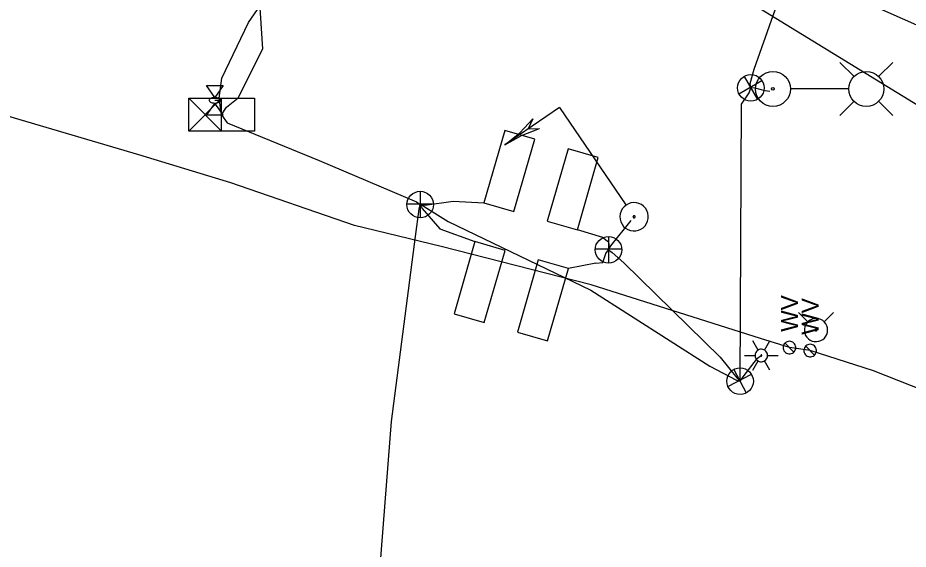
# Model space of a CAD drawing. Extents: x 600849 to 606371, y 330010 to 403088.
# Drawn here: x 602663.8 to 602865.1, y 353451.7 to 353571.8 of the extents above; entities that cross this region are included whole.
import ezdxf

# ---------------------------------------------------------------- set-up
doc = ezdxf.new("R2010")
doc.units = 0
for name, color, linetype in [('E_LTG', 7, 'Continuous'), ('E_LTG_CID', 7, 'Continuous'), ('E_SIG', 7, 'Continuous'), ('E_UTL_AG', 7, 'Continuous'), ('E_UTL_E_UG', 7, 'Continuous'), ('E_UTL_G_UG', 7, 'Continuous'), ('E_UTL_Loop_UG', 7, 'Continuous'), ('E_UTL_T_UG', 7, 'Continuous'), ('E_UTL_W', 7, 'Continuous'), ('E_UTL_W_UG', 7, 'Continuous'), ('E_UTL_WHydrant', 7, 'Continuous')]:
    doc.layers.add(name, color=color, linetype=linetype)

# ---------------------------------------------------------------- blocks, each defined once
blk = doc.blocks.new('_U289')
at = {"layer": 'E_SIG'}
for p, q in [((0, 6.1), (0, -6.1)), ((-6.09, 0.4), (6.1, 0.4))]:
    blk.add_line(p, q, dxfattribs=at)
blk.add_circle((0, 0.01), 6.1, dxfattribs=at)
blk = doc.blocks.new('_U294')
at = {"layer": 'E_SIG'}
for p, q in [((0, 6.1), (0, -6.1)), ((-6.09, 0.4), (6.1, 0.4))]:
    blk.add_line(p, q, dxfattribs=at)
blk.add_circle((0, 0.01), 6.1, dxfattribs=at)
blk = doc.blocks.new('_U295')
at = {"layer": 'E_SIG'}
for p, q in [((0, 6.1), (0, -6.1)), ((-6.09, 0.4), (6.1, 0.4))]:
    blk.add_line(p, q, dxfattribs=at)
blk.add_circle((0, 0.01), 6.1, dxfattribs=at)
blk = doc.blocks.new('_U296')
at = {"layer": 'E_SIG'}
for p, q in [((0, 6.1), (0, -6.1)), ((-6.09, 0.4), (6.1, 0.4))]:
    blk.add_line(p, q, dxfattribs=at)
blk.add_circle((0, 0.01), 6.1, dxfattribs=at)

msp = doc.modelspace()

# ---------------------------------------------------------------- linework, layer by layer
at = {"layer": 'E_LTG'}
for points in [[(602852.84, 353558.54), (602849.61, 353561.77)], [(602858.38, 353558.54), (602861.61, 353561.77)], [(602851.59, 353555.77), (602838.54, 353555.77)], [(602852.84, 353553), (602849.61, 353549.77)], [(602858.38, 353553), (602861.61, 353549.77)], [(602831.17, 353496.75), (602829.98, 353498.81)], [(602832.6, 353496.75), (602833.79, 353498.81)], [(602833.31, 353495.51), (602833.29, 353495.78), (602833.21, 353496.04), (602833.09, 353496.28), (602832.92, 353496.5), (602832.71, 353496.68), (602832.48, 353496.81), (602832.22, 353496.9), (602831.95, 353496.94), (602831.68, 353496.93), (602831.42, 353496.86), (602831.17, 353496.75), (602830.95, 353496.59), (602830.76, 353496.39), (602830.61, 353496.17), (602830.51, 353495.91), (602830.46, 353495.65), (602830.46, 353495.38), (602830.51, 353495.11), (602830.61, 353494.86), (602830.76, 353494.63), (602830.95, 353494.43), (602831.17, 353494.27), (602831.42, 353494.16), (602831.68, 353494.1), (602831.95, 353494.08), (602832.22, 353494.12), (602832.48, 353494.21), (602832.71, 353494.35), (602832.92, 353494.52), (602833.09, 353494.74), (602833.21, 353494.98), (602833.29, 353495.24), (602833.31, 353495.51)], [(602833.31, 353495.51), (602833.29, 353495.78), (602833.21, 353496.04), (602833.09, 353496.28), (602832.92, 353496.5), (602832.71, 353496.68), (602832.48, 353496.81), (602832.22, 353496.9), (602831.95, 353496.94), (602831.68, 353496.93), (602831.42, 353496.86), (602831.17, 353496.75), (602830.95, 353496.59), (602830.76, 353496.39), (602830.61, 353496.17), (602830.51, 353495.91), (602830.46, 353495.65), (602830.46, 353495.38), (602830.51, 353495.11), (602830.61, 353494.86), (602830.76, 353494.63), (602830.95, 353494.43), (602831.17, 353494.27), (602831.42, 353494.16), (602831.68, 353494.1), (602831.95, 353494.08), (602832.22, 353494.12), (602832.48, 353494.21), (602832.71, 353494.35), (602832.92, 353494.52), (602833.09, 353494.74), (602833.21, 353494.98), (602833.29, 353495.24), (602833.31, 353495.51)], [(602833.31, 353495.51), (602833.29, 353495.78), (602833.21, 353496.04), (602833.09, 353496.28), (602832.92, 353496.5), (602832.71, 353496.68), (602832.48, 353496.81), (602832.22, 353496.9), (602831.95, 353496.94), (602831.68, 353496.93), (602831.42, 353496.86), (602831.17, 353496.75), (602830.95, 353496.59), (602830.76, 353496.39), (602830.61, 353496.17), (602830.51, 353495.91), (602830.46, 353495.65), (602830.46, 353495.38), (602830.51, 353495.11), (602830.61, 353494.86), (602830.76, 353494.63), (602830.95, 353494.43), (602831.17, 353494.27), (602831.42, 353494.16), (602831.68, 353494.1), (602831.95, 353494.08), (602832.22, 353494.12), (602832.48, 353494.21), (602832.71, 353494.35), (602832.92, 353494.52), (602833.09, 353494.74), (602833.21, 353494.98), (602833.29, 353495.24), (602833.31, 353495.51)], [(602828.07, 353495.51), (602830.46, 353495.51)], [(602832, 353495.51), (602832, 353495.53), (602831.99, 353495.56), (602831.98, 353495.58), (602831.97, 353495.59), (602831.95, 353495.61), (602831.93, 353495.62), (602831.91, 353495.63), (602831.89, 353495.63), (602831.87, 353495.63), (602831.85, 353495.62), (602831.82, 353495.61), (602831.81, 353495.6), (602831.79, 353495.58), (602831.78, 353495.57), (602831.77, 353495.54), (602831.77, 353495.52), (602831.77, 353495.5), (602831.77, 353495.48), (602831.78, 353495.46), (602831.79, 353495.44), (602831.81, 353495.42), (602831.82, 353495.41), (602831.85, 353495.4), (602831.87, 353495.39), (602831.89, 353495.39), (602831.91, 353495.4), (602831.93, 353495.4), (602831.95, 353495.41), (602831.97, 353495.43), (602831.98, 353495.45), (602831.99, 353495.47), (602832, 353495.49), (602832, 353495.51)], [(602833.31, 353495.51), (602835.69, 353495.51)], [(602829.98, 353492.21), (602831.17, 353494.27)], [(602833.79, 353492.21), (602832.6, 353494.27)]]:
    msp.add_lwpolyline(points, dxfattribs=at)
for centre, radius in [((602834.51, 353555.77), 3.96), ((602855.61, 353555.77), 3.96), ((602834.51, 353555.77), 0.303)]:
    msp.add_circle(centre, radius, dxfattribs=at)
at = {"layer": 'E_LTG_CID'}
msp.add_lwpolyline([(602833.78, 353555.2), (602832.75, 353555.3), (602830.52, 353555.9), (602829.52, 353555.99)], dxfattribs=at)
at = {"layer": 'E_SIG'}
for points in [[(602709.87, 353549.93), (602711, 353551.67), (602713.58, 353553.73), (602719.17, 353564.85), (602717.63, 353589.05), (602717.69, 353590.29), (602720.25, 353593.61), (602731.52, 353614.09)], [(602829.52, 353555.99), (602829.37, 353557), (602830.25, 353560.21), (602840.58, 353589.43), (602842.18, 353592.74)], [(602827.08, 353489.7), (602827.4, 353552.35), (602829.11, 353554.88), (602829.52, 353555.99)], [(602702.44, 353546.22), (602702.44, 353553.64)], [(602702.44, 353553.64), (602717.29, 353553.64)], [(602709.87, 353553.64), (602702.44, 353546.22)], [(602702.44, 353553.64), (602709.87, 353546.22)], [(602709.87, 353546.22), (602709.87, 353553.64)], [(602717.29, 353553.64), (602717.29, 353546.22)], [(602786.24, 353551.53), (602773.9, 353543.09)], [(602786.24, 353551.53), (602801.28, 353529.55)], [(602709.87, 353549.93), (602709.87, 353549.93)], [(602709.87, 353549.93), (602711.1, 353548.07), (602731.92, 353539.57), (602753.95, 353530.26), (602754.76, 353529.61)], [(602773.9, 353543.09), (602777.28, 353545.81), (602780.2, 353549.02)], [(602780.2, 353549.02), (602779.19, 353546.71)], [(602773.9, 353543.09), (602777.66, 353545.26), (602781.71, 353546.82)], [(602779.19, 353546.71), (602781.71, 353546.81)], [(602717.29, 353546.22), (602702.44, 353546.22)], [(602790.46, 353545.37), (602790.46, 353545.37)], [(602776.03, 353281.48), (602769.37, 353307.1), (602759.34, 353341.24), (602750.65, 353377.75), (602746.53, 353405.36), (602745.34, 353443.01), (602748.27, 353480.56), (602753.69, 353522.44), (602754.53, 353528.61), (602754.76, 353529.61)], [(602754.76, 353529.61), (602755.65, 353529.17), (602761.09, 353525.78), (602793.32, 353510.25), (602820.26, 353493.12), (602826.24, 353489.95), (602827.08, 353489.7)], [(602801.31, 353529.51), (602800.84, 353529.12), (602800.46, 353528.64), (602800.17, 353528.11), (602799.99, 353527.53), (602799.92, 353526.92), (602799.96, 353526.32), (602800.12, 353525.73), (602800.39, 353525.18), (602800.76, 353524.7), (602801.21, 353524.29), (602801.73, 353523.97), (602802.31, 353523.76), (602802.91, 353523.67), (602803.52, 353523.68), (602804.11, 353523.82), (602804.67, 353524.06), (602805.17, 353524.4), (602805.6, 353524.84), (602805.94, 353525.34), (602806.18, 353525.9), (602806.3, 353526.5), (602806.31, 353527.11), (602806.21, 353527.71), (602805.99, 353528.28), (602805.67, 353528.79), (602805.26, 353529.24), (602804.77, 353529.61), (602804.22, 353529.87), (602803.63, 353530.02), (602803.03, 353530.06), (602802.42, 353529.99), (602801.84, 353529.8), (602801.31, 353529.51)], [(602802.98, 353527.06), (602802.95, 353527.03), (602802.92, 353527), (602802.89, 353526.96), (602802.88, 353526.91), (602802.87, 353526.87), (602802.88, 353526.82), (602802.89, 353526.78), (602802.91, 353526.73), (602802.94, 353526.7), (602802.97, 353526.67), (602803.01, 353526.64), (602803.06, 353526.63), (602803.1, 353526.62), (602803.15, 353526.62), (602803.2, 353526.63), (602803.24, 353526.65), (602803.28, 353526.67), (602803.31, 353526.71), (602803.34, 353526.75), (602803.35, 353526.79), (602803.36, 353526.83), (602803.36, 353526.88), (602803.36, 353526.93), (602803.34, 353526.97), (602803.32, 353527.01), (602803.28, 353527.04), (602803.25, 353527.07), (602803.2, 353527.09), (602803.16, 353527.1), (602803.11, 353527.11), (602803.07, 353527.1), (602803.02, 353527.09), (602802.98, 353527.06)], [(602794.44, 353516.37), (602794.44, 353516.37), (602796.07, 353516.52), (602796.73, 353518.57), (602797.33, 353519.39), (602797.83, 353520.27), (602802.49, 353526.01)], [(602796.04, 353522.15), (602797.32, 353521.19), (602797.44, 353520.55), (602797.33, 353519.39)], [(602797.33, 353519.39), (602798.14, 353518.77), (602800.77, 353516.45), (602822.59, 353495.12), (602826.35, 353490.44), (602827.08, 353489.7), (602827.79, 353490.7), (602831.01, 353494.93), (602831.88, 353495.51)]]:
    msp.add_lwpolyline(points, dxfattribs=at)
at = {"layer": 'E_UTL_AG'}
for points in [[(602706.43, 353556.5), (602710.24, 353556.5)], [(602708.33, 353553.83), (602706.43, 353556.5)], [(602710.24, 353556.5), (602708.33, 353553.83)], [(602709.6, 353553.2), (602709.58, 353553.32), (602709.51, 353553.43), (602709.4, 353553.54), (602709.25, 353553.64), (602709.07, 353553.71), (602708.86, 353553.77), (602708.63, 353553.81), (602708.39, 353553.83), (602708.15, 353553.83), (602707.92, 353553.8), (602707.7, 353553.75), (602707.5, 353553.68), (602707.33, 353553.59), (602707.2, 353553.49), (602707.11, 353553.38), (602707.07, 353553.26), (602707.07, 353553.14), (602707.11, 353553.02), (602707.2, 353552.91), (602707.33, 353552.8), (602707.5, 353552.72), (602707.7, 353552.65), (602707.92, 353552.6), (602708.15, 353552.57), (602708.39, 353552.56), (602708.63, 353552.58), (602708.86, 353552.62), (602709.07, 353552.68), (602709.25, 353552.76), (602709.4, 353552.85), (602709.51, 353552.96), (602709.58, 353553.08), (602709.6, 353553.2)], [(602708.33, 353552.56), (602706.43, 353549.9)], [(602710.24, 353549.9), (602708.33, 353552.56)], [(602706.43, 353549.9), (602710.24, 353549.9)]]:
    msp.add_lwpolyline(points, dxfattribs=at)
at = {"layer": 'E_UTL_E_UG'}
for points in [[(602709.87, 353549.93), (602709.28, 353553.69), (602709.91, 353558.18), (602715.96, 353570.79), (602727.31, 353587.28), (602741.01, 353605.74)], [(602708.33, 353553.2), (602709.36, 353553.2)]]:
    msp.add_lwpolyline(points, dxfattribs=at)
at = {"layer": 'E_UTL_G_UG'}
msp.add_lwpolyline([(602986.31, 353574.37), (602934.58, 353510.81), (602663.79, 353676.69)], dxfattribs=at)
at = {"layer": 'E_UTL_Loop_UG'}
for p, q in [((602796.04, 353522.15), (602790.29, 353523.94)), ((602794.44, 353516.37), (602788.26, 353515.14))]:
    msp.add_line(p, q, dxfattribs=at)
for points in [[(602773.86, 353546.37), (602769.15, 353530.03), (602775.97, 353528.07), (602780.68, 353544.4), (602773.86, 353546.37)], [(602788.18, 353542.24), (602783.47, 353525.9), (602790.29, 353523.94), (602795, 353540.27), (602788.18, 353542.24)], [(602754.76, 353529.61), (602755.8, 353529.49), (602762.21, 353530.4), (602769.15, 353530.03), (602769.15, 353530.03)], [(602754.76, 353529.61), (602755.18, 353528.75), (602759.21, 353524.12), (602767.12, 353521.24)], [(602767.12, 353521.24), (602762.41, 353504.9), (602769.22, 353502.94), (602773.94, 353519.27), (602767.12, 353521.24)], [(602781.44, 353517.11), (602776.73, 353500.77), (602783.54, 353498.81), (602788.26, 353515.14), (602781.44, 353517.11)]]:
    msp.add_lwpolyline(points, dxfattribs=at)
at = {"layer": 'E_UTL_T_UG'}
msp.add_lwpolyline([(602887.83, 353560.35), (602867.01, 353570.21), (602804.28, 353597.95), (602752.29, 353622.75), (602712.74, 353654.2), (602688.6, 353687.1), (602664.91, 353725.04), (602630.3, 353786.96), (602600.91, 353850.51), (602568.77, 353931.2)], dxfattribs=at)
at = {"layer": 'E_UTL_W'}
for points in [[(602838.25, 353498.73), (602837.98, 353498.7), (602837.72, 353498.62), (602837.48, 353498.5), (602837.26, 353498.33), (602837.08, 353498.13), (602836.95, 353497.89), (602836.86, 353497.64), (602836.82, 353497.37), (602836.83, 353497.1), (602836.9, 353496.83), (602837.01, 353496.59), (602837.17, 353496.37), (602837.36, 353496.18), (602837.59, 353496.03), (602837.84, 353495.93), (602838.11, 353495.88), (602838.38, 353495.88), (602838.65, 353495.93), (602838.9, 353496.03), (602839.13, 353496.18), (602839.32, 353496.37), (602839.48, 353496.59), (602839.59, 353496.83), (602839.66, 353497.1), (602839.67, 353497.37), (602839.63, 353497.64), (602839.54, 353497.89), (602839.41, 353498.13), (602839.23, 353498.33), (602839.02, 353498.5), (602838.78, 353498.62), (602838.52, 353498.7), (602838.25, 353498.73)], [(602839.25, 353496.29), (602837.24, 353498.31)], [(602842.93, 353498.05), (602842.66, 353498.03), (602842.4, 353497.95), (602842.16, 353497.83), (602841.95, 353497.66), (602841.77, 353497.45), (602841.64, 353497.22), (602841.55, 353496.96), (602841.51, 353496.69), (602841.52, 353496.42), (602841.58, 353496.16), (602841.7, 353495.91), (602841.85, 353495.69), (602842.05, 353495.51), (602842.28, 353495.36), (602842.53, 353495.26), (602842.8, 353495.21), (602843.07, 353495.21), (602843.33, 353495.26), (602843.59, 353495.36), (602843.81, 353495.51), (602844.01, 353495.69), (602844.17, 353495.91), (602844.28, 353496.16), (602844.34, 353496.42), (602844.36, 353496.69), (602844.32, 353496.96), (602844.23, 353497.22), (602844.09, 353497.45), (602843.92, 353497.66), (602843.7, 353497.83), (602843.46, 353497.95), (602843.2, 353498.03), (602842.93, 353498.05)], [(602843.94, 353495.62), (602841.92, 353497.63)]]:
    msp.add_lwpolyline(points, dxfattribs=at)
at = {"layer": 'E_UTL_W_UG'}
msp.add_lwpolyline([(603019.06, 353526.24), (603008.75, 353512.49), (603001.85, 353503.45), (602981.88, 353483.97), (602964.45, 353460.54), (602950.03, 353456.12), (602933.31, 353460.73), (602899.57, 353473.11), (602876.93, 353484.29), (602857.28, 353492.06), (602842.93, 353496.63), (602838.25, 353497.3), (602831.67, 353499.32), (602793.39, 353511.5), (602759.5, 353520.14), (602739.89, 353524.88), (602711.93, 353534.51), (602691.17, 353540.83), (602659.63, 353550.16)], dxfattribs=at)
at = {"layer": 'E_UTL_WHydrant'}
for points in [[(602842.4, 353503.1), (602840.26, 353505.24)], [(602846.07, 353503.1), (602848.22, 353505.24)], [(602846.86, 353501.26), (602846.81, 353501.76), (602846.67, 353502.24), (602846.44, 353502.68), (602846.14, 353503.07), (602845.76, 353503.4), (602845.33, 353503.65), (602844.86, 353503.81), (602844.36, 353503.88), (602843.86, 353503.86), (602843.38, 353503.74), (602842.93, 353503.53), (602842.52, 353503.24), (602842.18, 353502.88), (602841.91, 353502.46), (602841.72, 353502), (602841.63, 353501.51), (602841.63, 353501.01), (602841.72, 353500.52), (602841.91, 353500.06), (602842.18, 353499.64), (602842.52, 353499.28), (602842.93, 353498.99), (602843.38, 353498.78), (602843.86, 353498.67), (602844.36, 353498.64), (602844.86, 353498.71), (602845.33, 353498.88), (602845.76, 353499.12), (602846.14, 353499.45), (602846.44, 353499.84), (602846.67, 353500.29), (602846.81, 353500.76), (602846.86, 353501.26)], [(602844.44, 353501.26), (602844.44, 353501.3), (602844.42, 353501.34), (602844.41, 353501.37), (602844.38, 353501.4), (602844.35, 353501.42), (602844.32, 353501.44), (602844.29, 353501.46), (602844.25, 353501.46), (602844.21, 353501.46), (602844.17, 353501.45), (602844.14, 353501.43), (602844.11, 353501.41), (602844.08, 353501.39), (602844.06, 353501.35), (602844.05, 353501.32), (602844.04, 353501.28), (602844.04, 353501.24), (602844.05, 353501.2), (602844.06, 353501.17), (602844.08, 353501.14), (602844.11, 353501.11), (602844.14, 353501.09), (602844.17, 353501.07), (602844.21, 353501.06), (602844.25, 353501.06), (602844.29, 353501.07), (602844.32, 353501.08), (602844.35, 353501.1), (602844.38, 353501.12), (602844.41, 353501.15), (602844.42, 353501.19), (602844.44, 353501.22), (602844.44, 353501.26)]]:
    msp.add_lwpolyline(points, dxfattribs=at)

# ---------------------------------------------------------------- block references
at = {"layer": 'E_SIG'}
for name, p, xscale, yscale, rotation in [('_U294', (602829.52, 353555.99), 0.49212499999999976, 0.4921249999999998, 30.063933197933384), ('_U295', (602827.08, 353489.7), 0.49212500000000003, 0.4921250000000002, 27.3207052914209)]:
    msp.add_blockref(name, p, dxfattribs=dict(at, xscale=xscale, yscale=yscale, rotation=rotation))
at = {"layer": 'E_SIG', "xscale": 0.49212500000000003, "yscale": 0.49212500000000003}
for name, p in [('_U289', (602754.76, 353529.61)), ('_U296', (602797.33, 353519.39))]:
    msp.add_blockref(name, p, dxfattribs=at)

# ---------------------------------------------------------------- texts
at = {"layer": 'E_UTL_W'}
for p in [(602840.17, 353500.86), (602844.86, 353500.19)]:
    msp.add_text('WV', height=3.85, rotation=90, dxfattribs=at).set_placement(p)

doc.saveas('drawing.dxf')
